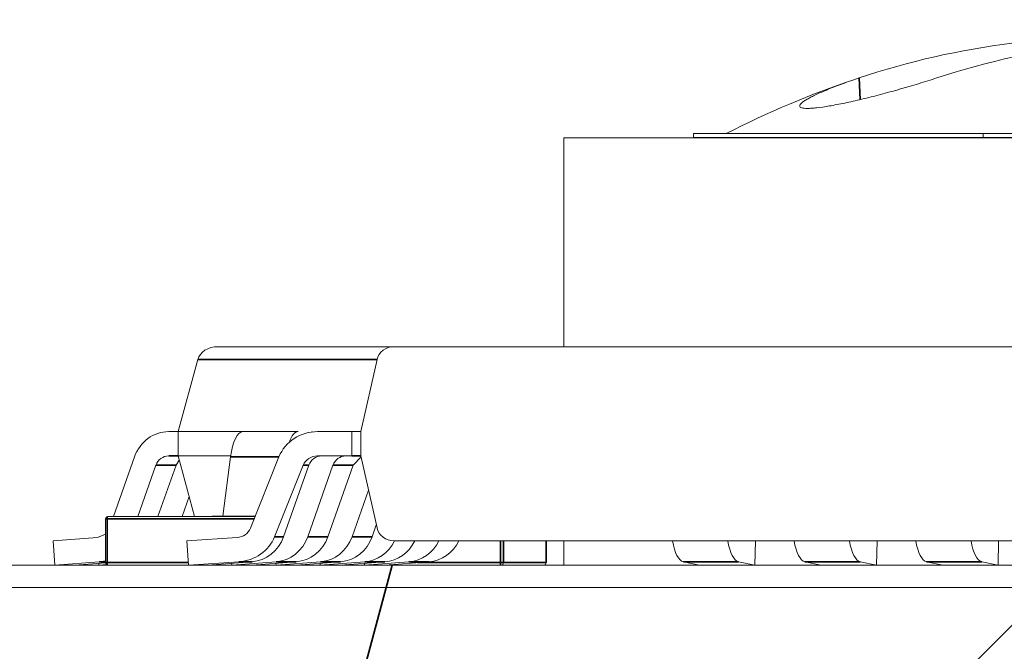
# Model space of a CAD drawing. Header units: millimetres. Extents: x 4 to 1188, y 1 to 840.
# Tile 278 of 310: x 855.764 to 856.575, y 418.099 to 418.62. Entities that reach past the tile are written whole.
import ezdxf

# ---------------------------------------------------------------- set-up
doc = ezdxf.new("R2010")
doc.units = ezdxf.units.MM
doc.layers.add('1', color=7, linetype='Continuous')
doc.styles.add('Arial Unicode MS', font='Arial Unicode MS')
doc.dimstyles.get("Standard").update_dxf_attribs({"dimtxt": 0.18, "dimasz": 0.18, "dimexe": 0.18, "dimexo": 0.0625, "dimgap": 0.09, "dimtad": 0, "dimtih": 1, "dimtoh": 1, "dimdec": 4, "dimzin": 0, "dimdsep": 46, "dimtxsty": 'Standard', "dimcen": 0.09, "dimadec": 0, "dimazin": 0, "dimtfac": 1, "dimtdec": 4, "dimtofl": 0, "dimtmove": 0, "dimatfit": 3, "dimfxl": 0, "dimtolj": 1, "dimtzin": 0, "dimarcsym": 0})

# ---------------------------------------------------------------- blocks, each defined once
blk = doc.blocks.new('_U29')
at = {"layer": '1', "color": 18, "lineweight": 35}
for p, q in [((843.8309, 533.08637), (895.22582, 533.08637)), ((893.22582, 533.08637), (893.22582, 331.75303)), ((847.8309, 331.75303), (895.22582, 331.75303))]:
    blk.add_line(p, q, dxfattribs=at)
at = {"layer": '1', "color": 18, "lineweight": 70}
for points in [[(893.22582, 533.08637), (894.00175, 529.58637), (892.44989, 529.58637)], [(893.22582, 331.75303), (892.44989, 335.25303), (894.00175, 335.25304)]]:
    blk.add_solid(points, dxfattribs=at)
at = {"layer": '1', "color": 18, "linetype": 'Continuous', "lineweight": 13, "insert": (892.77294, 428.04304), "char_height": 3, "attachment_point": 7, "rotation": 90, "line_spacing_factor": 1.047437, "style": 'Arial Unicode MS'}
blk.add_mtext('\\fArial Unicode MS|b0|i0;\\W1.0000;1510', dxfattribs=at)

msp = doc.modelspace()

# ---------------------------------------------------------------- hatches: boundary and pattern name
at = {"layer": '1', "linetype": 'Continuous', "lineweight": 35}
h = msp.add_hatch(dxfattribs=at)
h.set_pattern_fill('ANSI31', color=154, scale=1.55, angle=-2.13e-14, style=0)
h.paths.add_polyline_path([(860.14425, 418.95196), (862.02062, 418.95196), (862.02062, 418.15196), (862.41046, 418.15196), (862.41046, 417.95196), (854.89355, 417.95196), (854.89355, 417.70262), (854.228, 417.70262), (854.228, 417.95196), (854.04297, 417.95196), (854.04297, 418.15196), (860.14425, 418.15196)], flags=0)
h = msp.add_hatch(dxfattribs=at)
h.set_pattern_fill('ANSI31', color=154, scale=1.55, angle=29.9848, style=0)
h.paths.add_polyline_path([(854.04297, 417.95196), (854.04297, 418.1704), (860.6361, 418.1704), (860.6361, 417.95196)], flags=0)
h.paths.add_polyline_path([(861.60475, 417.95196), (861.60475, 418.1704), (863.27025, 418.1704), (863.27025, 417.95196)], flags=0)
h.paths.add_polyline_path([(863.66123, 417.95196), (863.66123, 418.1704), (864.35966, 418.1704), (864.35966, 417.95196)], flags=0)
h.paths.add_polyline_path([(860.69246, 417.95196), (860.69246, 418.1704), (861.50095, 418.1704), (861.50095, 417.95196)], flags=0)

# ---------------------------------------------------------------- linework, layer by layer
at = {"layer": '1', "color": 154, "linetype": 'Continuous', "lineweight": 35}
for p, q in [((856.45662, 418.5542), (856.4559, 418.57196)), ((855.91072, 418.33984), (856.0585, 418.33984)), ((855.88684, 418.2604), (855.89453, 418.2604)), ((855.93781, 418.25965), (855.97771, 418.25965)), ((856.03763, 418.2604), (856.04506, 418.2604)), ((855.89286, 418.25262), (855.87628, 418.25262)), ((856.00231, 418.25262), (855.99763, 418.25262)), ((856.03879, 418.25262), (856.02221, 418.25262)), ((855.83603, 418.2084), (855.83471, 418.2084)), ((855.83603, 418.2084), (855.95722, 418.2084)), ((855.83603, 418.1724), (855.83603, 418.2084)), ((855.97411, 418.19379), (855.98154, 418.19379)), ((856.00144, 418.19379), (856.01802, 418.19379)), ((856.03792, 418.19379), (856.05451, 418.19379)), ((856.16015, 418.1904), (856.16015, 418.1724)), ((856.16271, 418.1724), (856.16271, 418.1904)), ((856.19783, 418.1904), (856.19783, 418.1724)), ((855.83471, 418.17312), (855.82946, 418.17312)), ((855.95549, 418.17312), (855.94461, 418.17312)), ((855.99197, 418.17312), (855.97539, 418.17312)), ((856.02845, 418.17312), (856.01187, 418.17312)), ((856.06494, 418.17312), (856.04835, 418.17312)), ((856.10142, 418.17312), (856.08484, 418.17312)), ((856.31096, 418.17312), (856.35652, 418.17312)), ((856.41119, 418.17312), (856.45675, 418.17312)), ((856.51142, 418.17312), (856.55698, 418.17312)), ((855.83603, 418.1724), (855.83471, 418.1724)), ((855.90302, 418.1724), (855.83603, 418.1724)), ((856.03303, 418.17075), (856.03342, 418.1704)), ((856.16015, 418.1724), (856.0917, 418.1724)), ((856.16271, 418.1724), (856.16015, 418.1724)), ((856.19783, 418.1724), (856.16271, 418.1724))]:
    msp.add_line(p, q, dxfattribs=at)
at = {"layer": '1', "color": 154, "linetype": 'Continuous', "lineweight": 13}
for p, q in [((856.21232, 418.52261), (856.21232, 418.35039)), ((856.94427, 418.52261), (856.21232, 418.52261)), ((856.55809, 418.526), (856.31941, 418.526)), ((856.31941, 418.526), (856.31941, 418.52261)), ((856.31941, 418.52278), (856.31941, 418.52261)), ((856.92408, 418.52278), (856.31941, 418.52278)), ((856.55809, 418.52277), (856.55809, 418.526)), ((856.55809, 418.526), (856.58705, 418.526)), ((856.07239, 418.3504), (855.92744, 418.3504)), ((856.07238, 418.3504), (857.01097, 418.3504)), ((855.89453, 418.2804), (855.91072, 418.33984)), ((856.04506, 418.2804), (856.0585, 418.33984)), ((855.88684, 418.2804), (855.89453, 418.2804)), ((855.89453, 418.2804), (855.89453, 418.2604)), ((855.94805, 418.2804), (855.89453, 418.2804)), ((855.99361, 418.2804), (855.94805, 418.2804)), ((856.00501, 418.28011), (856.00501, 418.2804)), ((856.00959, 418.2804), (856.03763, 418.2804)), ((856.03763, 418.2804), (856.03763, 418.2604)), ((856.03763, 418.2804), (856.04506, 418.2804)), ((856.04506, 418.2604), (856.04506, 418.2804)), ((855.8413, 418.2104), (855.85869, 418.25965)), ((855.89453, 418.2604), (855.88684, 418.2604)), ((855.89548, 418.25692), (855.89286, 418.25262)), ((855.93791, 418.2604), (855.89453, 418.2604)), ((855.90815, 418.2104), (855.89453, 418.2604)), ((855.93781, 418.25965), (855.93151, 418.21066)), ((855.95419, 418.20082), (855.97771, 418.25965)), ((856.03763, 418.2604), (856.00959, 418.2604)), ((856.00959, 418.2604), (856.01287, 418.2604)), ((856.01287, 418.2604), (856.03763, 418.2604)), ((856.04506, 418.2604), (856.03763, 418.2604)), ((856.04543, 418.25965), (856.03879, 418.25262)), ((856.0585, 418.20096), (856.04506, 418.2604)), ((855.87628, 418.25262), (855.86138, 418.2104)), ((855.89286, 418.25262), (855.87796, 418.2104)), ((855.99763, 418.25262), (855.97411, 418.19379)), ((856.00231, 418.25262), (855.98154, 418.19379)), ((856.02221, 418.25262), (856.00144, 418.19379)), ((856.03879, 418.25262), (856.01802, 418.19379)), ((856.05145, 418.23212), (856.03792, 418.19379)), ((855.90367, 418.22685), (855.89786, 418.2104)), ((855.83471, 418.2084), (855.83471, 418.1724)), ((855.95801, 418.2104), (855.83671, 418.2104)), ((855.92529, 418.21066), (855.92254, 418.21066)), ((855.9255, 418.21066), (855.92499, 418.21066)), ((855.92529, 418.2104), (855.92529, 418.21066)), ((855.92791, 418.21066), (855.9267, 418.21066)), ((855.92911, 418.21066), (855.92911, 418.21066)), ((855.92982, 418.21066), (855.92917, 418.21066)), ((855.93244, 418.21066), (855.93087, 418.21066)), ((855.93331, 418.2104), (855.93331, 418.21066)), ((855.93732, 418.21066), (855.93477, 418.21066)), ((855.93554, 418.2104), (855.93554, 418.21066)), ((855.93887, 418.21066), (855.93666, 418.21066)), ((855.93666, 418.2104), (855.93666, 418.21066)), ((855.93719, 418.21066), (855.93995, 418.21066)), ((855.93732, 418.2104), (855.93732, 418.21066)), ((855.93977, 418.21066), (855.93887, 418.21066)), ((855.94931, 418.21066), (855.9469, 418.21066)), ((855.94784, 418.21066), (855.94931, 418.21066)), ((855.9518, 418.21066), (855.94862, 418.21066)), ((855.94862, 418.2104), (855.94862, 418.21066)), ((855.94931, 418.21066), (855.94931, 418.2104)), ((855.94997, 418.21066), (855.94947, 418.21066)), ((855.95315, 418.21066), (855.95079, 418.21066)), ((855.95813, 418.21066), (855.95315, 418.21066)), ((855.9533, 418.21066), (855.9543, 418.21066)), ((855.9533, 418.2104), (855.9543, 418.2104)), ((855.9543, 418.21066), (855.95811, 418.21066)), ((855.95813, 418.21066), (855.95467, 418.21066)), ((855.95467, 418.2104), (855.95467, 418.21066)), ((856.05793, 418.20349), (856.05451, 418.19379)), ((855.79156, 418.19035), (855.82815, 418.19307)), ((855.79287, 418.1704), (855.79156, 418.19035)), ((855.82815, 418.19307), (855.83471, 418.19594)), ((855.90168, 418.19035), (855.94313, 418.19307)), ((855.90317, 418.1704), (855.90168, 418.19035)), ((857.01097, 418.1904), (856.07238, 418.1904)), ((856.07238, 418.1904), (856.22909, 418.1904)), ((856.19795, 418.1724), (856.19795, 418.1904)), ((856.21232, 418.1904), (856.21232, 418.1704)), ((856.22909, 418.1904), (857.05788, 418.1904)), ((856.37031, 418.19035), (856.36984, 418.1704)), ((856.37007, 418.1904), (856.37031, 418.19035)), ((856.47055, 418.19035), (856.47007, 418.1704)), ((856.47031, 418.1904), (856.47055, 418.19035)), ((856.57078, 418.19035), (856.5703, 418.1704)), ((856.57054, 418.1904), (856.57078, 418.19035)), ((855.82946, 418.17312), (855.79287, 418.1704)), ((855.82946, 418.17312), (855.83471, 418.17401)), ((855.94461, 418.17312), (855.90317, 418.1704)), ((855.95549, 418.17312), (855.9189, 418.1704)), ((855.97539, 418.17312), (855.9388, 418.1704)), ((855.99197, 418.17312), (855.95538, 418.1704)), ((856.01187, 418.17312), (855.97528, 418.1704)), ((856.02845, 418.17312), (855.99186, 418.1704)), ((856.04835, 418.17312), (856.01176, 418.1704)), ((856.06494, 418.17312), (856.02834, 418.1704)), ((856.08484, 418.17312), (856.04824, 418.1704)), ((856.10142, 418.17312), (856.06482, 418.1704)), ((856.32427, 418.1704), (856.31096, 418.17312)), ((856.36984, 418.1704), (856.35652, 418.17312)), ((856.42451, 418.1704), (856.41119, 418.17312)), ((856.47007, 418.1704), (856.45675, 418.17312)), ((856.52474, 418.1704), (856.51142, 418.17312)), ((856.5703, 418.1704), (856.55698, 418.17312)), ((854.04297, 418.1704), (860.6361, 418.1704)), ((855.83484, 418.17229), (855.80945, 418.1704)), ((855.82935, 418.1704), (855.82925, 418.17187)), ((855.83551, 418.17086), (855.82935, 418.1704)), ((855.9388, 418.1704), (855.9387, 418.17187)), ((855.97528, 418.1704), (855.97518, 418.17187)), ((856.01176, 418.1704), (856.01166, 418.17187)), ((856.03342, 418.1704), (856.03463, 418.17086)), ((856.04824, 418.1704), (856.04815, 418.17187)), ((856.06854, 418.1704), (856.06961, 418.17075)), ((856.19783, 418.1724), (856.19795, 418.1724)), ((854.04297, 418.15196), (860.14425, 418.15196))]:
    msp.add_line(p, q, dxfattribs=at)
msp.add_arc((856.6948, 417.84785), 0.76255, 108.55229, 117.21222, dxfattribs=at)
for centre, major_axis, ratio, start_param, end_param in [((856.692, 417.84708), (0.20177, -0.73533), 0.918668, 3.008342, 3.192828), ((856.6976, 417.84708), (0.20177, 0.73533), 0.918668, 0.360604, 0.545091), ((855.92744, 418.33706), (0.01709, 0), 0.780206, 1.570796, 2.932153), ((856.07238, 418.33706), (-0.01419, 0), 0.939693, 4.712389, 6.073746), ((855.88684, 418.2484), (0, 0.032), 0.939693, 0, 1.211441), ((855.94805, 418.2484), (0, 0.032), 0.34202, 0, 1.211441), ((856.00959, 418.2484), (-0.03405, 0), 0.939693, 4.712389, 5.92383), ((855.99361, 418.2484), (0, 0.032), 0.34202, 0, 0.763075), ((855.88684, 418.2484), (0, 0.012), 0.939693, 0, 1.211441), ((856.00959, 418.2484), (-0.01277, 0), 0.939693, 4.712389, 5.92383), ((856.01287, 418.2484), (0, -0.012), 0.939693, 3.141593, 4.353034), ((856.03276, 418.2484), (0, 0.012), 0.939693, 0, 1.211441), ((855.83671, 418.2084), (0, 0.002), 0.939693, 0, 1.570796), ((855.94223, 418.20504), (-0.01277, 0), 0.939693, 1.64061, 2.782237), ((856.07238, 418.20373), (0.01419, 0), 0.939693, 3.351032, 4.712389), ((855.94223, 418.20504), (-0.03405, 0), 0.939693, 1.64061, 2.782237), ((855.95339, 418.20504), (0, 0.032), 0.939693, 3.211406, 4.353034), ((855.97329, 418.20504), (0, 0.032), 0.939693, 3.211406, 4.353034), ((855.98988, 418.20504), (0, 0.032), 0.939693, 3.211406, 4.353034), ((856.00977, 418.20504), (0, 0.032), 0.939693, 3.211406, 4.353034), ((856.02636, 418.20504), (0, 0.032), 0.939693, 3.211406, 4.353034), ((856.04626, 418.20504), (0, 0.032), 0.939693, 3.211406, 4.237016), ((856.06284, 418.20504), (0, 0.032), 0.939693, 3.211406, 4.237016), ((856.08274, 418.20504), (0, 0.032), 0.939693, 3.211406, 4.237016), ((856.09932, 418.20504), (0, 0.032), 0.939693, 3.211406, 4.235303), ((856.31172, 418.20504), (0, -0.032), 0.34202, 5.187762, 6.213372), ((856.35728, 418.20504), (0, -0.032), 0.34202, 5.187762, 6.213372), ((856.41195, 418.20504), (0, -0.032), 0.34202, 5.187762, 6.213372), ((856.45751, 418.20504), (0, -0.032), 0.34202, 5.187762, 6.213372), ((856.51219, 418.20504), (0, -0.032), 0.34202, 5.187762, 6.213372), ((856.55775, 418.20504), (0, -0.032), 0.34202, 5.187762, 6.213372), ((855.83671, 418.1724), (0, 0.002), 0.939693, 1.570796, 3.141593), ((856.16083, 418.1724), (0, 0.002), 0.939693, 3.141593, 4.712389), ((856.19595, 418.1724), (0, -0.002), 0.939693, 0, 1.570796)]:
    msp.add_ellipse(centre, major_axis=major_axis, ratio=ratio, start_param=start_param, end_param=end_param, dxfattribs=at)
at = {"layer": '1', "color": 154, "linetype": 'Continuous', "lineweight": 35}
for centre, major_axis, start_param, end_param in [((855.83671, 418.2084), (0, 0.002), 0, 1.570796), ((855.83671, 418.1724), (0, 0.002), 1.570796, 3.141593), ((856.16083, 418.1724), (0, -0.002), 4.712389, 6.283185)]:
    msp.add_ellipse(centre, major_axis=major_axis, ratio=0.34202, start_param=start_param, end_param=end_param, dxfattribs=at)
at = {"layer": '1', "color": 154, "linetype": 'Continuous', "lineweight": 13}
for points, knots in [([(856.51987, 418.57196), (856.51492, 418.57034), (856.50988, 418.56875), (856.50216, 418.5664), (856.49957, 418.56562), (856.49564, 418.56447), (856.49432, 418.56408), (856.49168, 418.56332), (856.49034, 418.56293), (856.48373, 418.56105), (856.4785, 418.55962), (856.47074, 418.55758), (856.46818, 418.55692), (856.46307, 418.55564), (856.46053, 418.55502), (856.45312, 418.55324), (856.44841, 418.55218), (856.44171, 418.55077), (856.43953, 418.55034), (856.4353, 418.54952), (856.43328, 418.54915), (856.42752, 418.54817), (856.42406, 418.54767), (856.41948, 418.54716), (856.41805, 418.54703), (856.41546, 418.54685), (856.41311, 418.54677), (856.41127, 418.54685), (856.41007, 418.54698), (856.4097, 418.54703), (856.40903, 418.54716), (856.40873, 418.54723), (856.40737, 418.54765), (856.40684, 418.54815), (856.40683, 418.54913), (856.40696, 418.5495), (856.40735, 418.55011), (856.40751, 418.55032), (856.40791, 418.55076), (856.40813, 418.55098), (856.40943, 418.55216), (856.41097, 418.55322), (856.414, 418.55499), (856.41514, 418.55562), (856.41762, 418.5569), (856.42031, 418.55822), (856.4234, 418.55962), (856.42669, 418.56106), (856.42844, 418.56179), (856.43398, 418.56406), (856.43796, 418.5656), (856.44437, 418.56795), (856.44658, 418.56874), (856.45114, 418.57034), (856.4535, 418.57115), (856.4559, 418.57196)], [0, 0, 0, 0, 0.0625, 0.0625, 0.09375, 0.09375, 0.109375, 0.109375, 0.125, 0.125, 0.1875, 0.1875, 0.21875, 0.21875, 0.25, 0.25, 0.3125, 0.3125, 0.34375, 0.34375, 0.375, 0.375, 0.4375, 0.4375, 0.46875, 0.46875, 0.5, 0.53125, 0.53125, 0.546875, 0.546875, 0.5625, 0.5625, 0.625, 0.625, 0.65625, 0.65625, 0.671875, 0.671875, 0.6875, 0.6875, 0.75, 0.75, 0.78125, 0.78125, 0.8125, 0.84375, 0.84375, 0.875, 0.875, 0.9375, 0.9375, 0.96875, 0.96875, 1, 1, 1, 1]), ([(855.93331, 418.21066), (855.93316, 418.21066), (855.93287, 418.21066), (855.93241, 418.21066), (855.93193, 418.21066), (855.93145, 418.21066), (855.93096, 418.21066), (855.93045, 418.21066), (855.92993, 418.21066), (855.92941, 418.21066), (855.92889, 418.21066), (855.92836, 418.21066), (855.92784, 418.21066), (855.92732, 418.21066), (855.9268, 418.21066), (855.92629, 418.21066), (855.92578, 418.21066), (855.92545, 418.21066), (855.92529, 418.21066)], [0, 0, 0, 0, 0.091225, 0.177914, 0.259697, 0.336779, 0.409804, 0.478609, 0.544088, 0.605766, 0.664021, 0.718355, 0.768591, 0.816722, 0.863055, 0.908208, 0.953971, 1, 1, 1, 1]), ([(855.93056, 418.21066), (855.93035, 418.21066), (855.92992, 418.21066), (855.92924, 418.21066), (855.92854, 418.21066), (855.92796, 418.21066), (855.92749, 418.21066), (855.92716, 418.21066), (855.92684, 418.21066), (855.92654, 418.21066), (855.92625, 418.21066), (855.92598, 418.21066), (855.92572, 418.21066), (855.92557, 418.21066), (855.9255, 418.21066)], [0, 0, 0, 0, 0.093799, 0.188392, 0.290003, 0.402222, 0.463153, 0.526712, 0.592954, 0.664831, 0.740162, 0.821342, 0.9079, 1, 1, 1, 1]), ([(855.93554, 418.21066), (855.93541, 418.21066), (855.93515, 418.21066), (855.93474, 418.21066), (855.93433, 418.21066), (855.93392, 418.21066), (855.93352, 418.21066), (855.93313, 418.21066), (855.93274, 418.21066), (855.93221, 418.21066), (855.93159, 418.21066), (855.93092, 418.21066), (855.93031, 418.21066), (855.92999, 418.21066), (855.92982, 418.21066)], [0, 0, 0, 0, 0.04931, 0.097438, 0.144473, 0.193038, 0.242821, 0.295407, 0.351784, 0.413136, 0.54495, 0.684635, 0.836127, 1, 1, 1, 1]), ([(855.93087, 418.21066), (855.93081, 418.21066), (855.93071, 418.21066), (855.93061, 418.21066), (855.93056, 418.21066)], [0, 0, 0, 0, 0.562851, 1, 1, 1, 1]), ([(855.93666, 418.21066), (855.93672, 418.21066), (855.93684, 418.21066), (855.93697, 418.21066), (855.93709, 418.21066), (855.93717, 418.21066), (855.93722, 418.21066), (855.93725, 418.21066), (855.93723, 418.21066), (855.9372, 418.21066), (855.93712, 418.21066), (855.937, 418.21066), (855.93686, 418.21066), (855.93666, 418.21066), (855.93644, 418.21066), (855.93617, 418.21066), (855.93588, 418.21066), (855.93566, 418.21066), (855.93554, 418.21066)], [0, 0, 0, 0, 0.103069, 0.198581, 0.288104, 0.369261, 0.444795, 0.512889, 0.575174, 0.631288, 0.682404, 0.731175, 0.77647, 0.820426, 0.863811, 0.908278, 0.952771, 1, 1, 1, 1]), ([(855.94862, 418.21066), (855.94846, 418.21066), (855.94813, 418.21066), (855.94761, 418.21066), (855.94711, 418.21066), (855.94662, 418.21066), (855.94613, 418.21066), (855.94564, 418.21066), (855.94516, 418.21066), (855.94469, 418.21066), (855.94421, 418.21066), (855.94375, 418.21066), (855.94327, 418.21066), (855.94281, 418.21066), (855.94234, 418.21066), (855.94188, 418.21066), (855.94142, 418.21066), (855.94096, 418.21066), (855.94051, 418.21066), (855.94005, 418.21066), (855.93959, 418.21066), (855.93913, 418.21066), (855.93867, 418.21066), (855.93822, 418.21066), (855.93776, 418.21066), (855.93747, 418.21066), (855.93732, 418.21066)], [0, 0, 0, 0, 0.074506, 0.1459, 0.213486, 0.277294, 0.338042, 0.395064, 0.448741, 0.499113, 0.546571, 0.591094, 0.632898, 0.672215, 0.708563, 0.743033, 0.77464, 0.804496, 0.832142, 0.858512, 0.883407, 0.907258, 0.930302, 0.953206, 0.976284, 1, 1, 1, 1]), ([(855.93995, 418.21066), (855.94018, 418.21066), (855.94062, 418.21066), (855.94127, 418.21066), (855.94191, 418.21066), (855.9425, 418.21066), (855.94307, 418.21066), (855.94359, 418.21066), (855.94409, 418.21066), (855.94458, 418.21066), (855.94504, 418.21066), (855.94548, 418.21066), (855.9459, 418.21066), (855.94631, 418.21066), (855.94671, 418.21066), (855.9471, 418.21066), (855.94748, 418.21066), (855.94772, 418.21066), (855.94784, 418.21066)], [0, 0, 0, 0, 0.134304, 0.256525, 0.366719, 0.464931, 0.551292, 0.626348, 0.689472, 0.74197, 0.786669, 0.826719, 0.862416, 0.894181, 0.923266, 0.950058, 0.975127, 1, 1, 1, 1]), ([(855.95467, 418.21066), (855.95444, 418.21066), (855.954, 418.21066), (855.95331, 418.21066), (855.95262, 418.21066), (855.95194, 418.21066), (855.95127, 418.21066), (855.9506, 418.21066), (855.94994, 418.21066), (855.94952, 418.21066), (855.94931, 418.21066)], [0, 0, 0, 0, 0.16287, 0.309908, 0.444611, 0.566631, 0.67929, 0.787329, 0.892674, 1, 1, 1, 1])]:
    msp.add_open_spline(points, degree=3, knots=knots, dxfattribs=at)

# ---------------------------------------------------------------- dimensions: what is measured, and where the dimension line sits
at = {"layer": '1', "color": 18, "linetype": 'Continuous', "lineweight": 13}
dim = msp.add_linear_dim(base=(893.22582, 331.75303), p1=(808.36337, 533.08637), p2=(810.36337, 331.75303), angle=90, dimstyle='Standard', override={"dimtxt": 3, "dimasz": 3.5, "dimexe": 2, "dimexo": 1, "dimgap": 1.5, "dimtad": 1, "dimtih": 0, "dimtoh": 0, "dimdec": 2, "dimlfac": 7.5, "dimzin": 8, "dimdsep": 44, "dimlunit": 2, "dimtxsty": 'Arial Unicode MS', "dimsah": 1, "dimse1": 0, "dimse2": 0, "dimsd1": 0, "dimsd2": 0, "dimclrd": 18, "dimclre": 18, "dimclrt": 18, "dimtol": 0, "dimtm": -0.1, "dimtfac": 0.666667, "dimtdec": 2, "dimtofl": 1, "dimtmove": 0, "dimtzin": 8, "dimlwd": 35, "dimlwe": 35}, dxfattribs=at)
dim.commit()
dim.dimension.update_dxf_attribs({"geometry": '_U29', "text_midpoint": (893.22582, 432.4197), "dimtype": 160})

doc.saveas('drawing.dxf')
